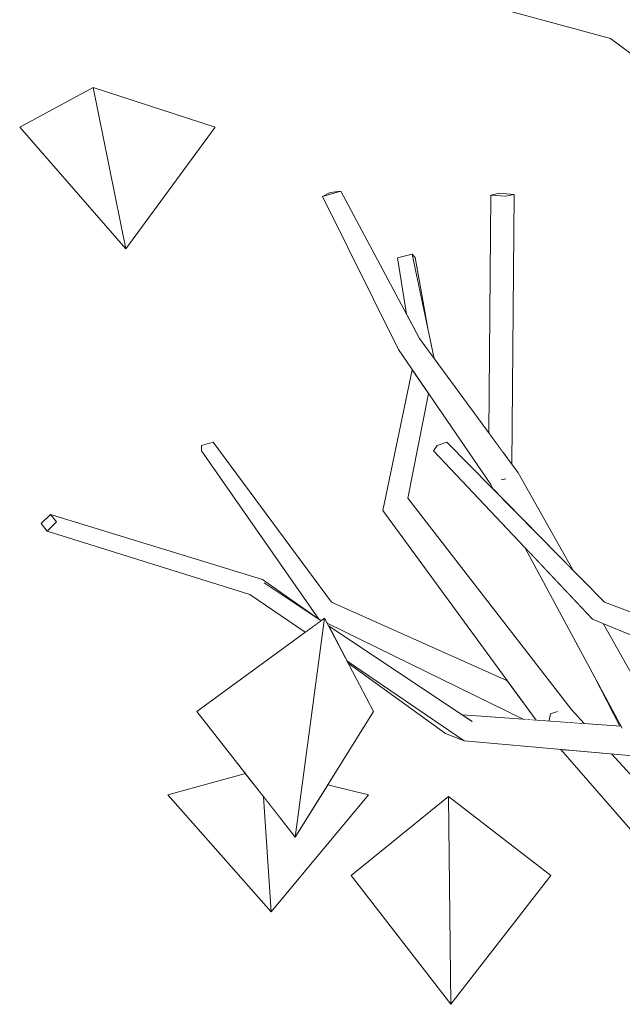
# Model space of a CAD drawing. Extents: x -289599 to -184549, y 66678 to 295474.
# Tile 370 of 656: x -262832 to -262694, y 71991 to 72217. Entities that reach past the tile are written whole.
import ezdxf

# ---------------------------------------------------------------- set-up
doc = ezdxf.new("R2010")
doc.units = 0
doc.header["$MEASUREMENT"] = 0
doc.linetypes.add('Wipeout_Contour', pattern=[1000, 0, -1000])
doc.layers.add('arch drzewa', color=8, linetype='Continuous')
doc.layers.add('arch drzewa_Nr_Pióra__4', color=8, linetype='Continuous', lineweight=9)

msp = doc.modelspace()

# ---------------------------------------------------------------- wipeouts: each hides what was drawn before it
at = {"color": 254, "linetype": 'Wipeout_Contour', "lineweight": 0, "ltscale": 1278593.844255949}
msp.add_wipeout([(-262694.26, 72216.02), (-262658.56, 72193), (-262658.28, 72193.85), (-262690.4, 72216.58)], dxfattribs=at).dxf.layer = 'arch drzewa'
at = {"color": 254, "linetype": 'Wipeout_Contour', "lineweight": 0, "ltscale": 959303.259395}
msp.add_wipeout([(-262807.89, 72164.17), (-262787.42, 72192.03), (-262815.35, 72201.09)], dxfattribs=at).dxf.layer = 'arch drzewa'
at = {"color": 254, "linetype": 'Wipeout_Contour', "lineweight": 0, "ltscale": 1278744.714136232}
msp.add_wipeout([(-262718.97, 72176.62), (-262722.37, 72176.89), (-262724.31, 72176.46), (-262720.91, 72176.19)], dxfattribs=at).dxf.layer = 'arch drzewa'
at = {"color": 254, "linetype": 'Wipeout_Contour', "lineweight": 0, "ltscale": 1278793.452222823}
msp.add_wipeout([(-262742.34, 72162.95), (-262745.73, 72162.07), (-262737.53, 72139.36), (-262737.33, 72139.09)], dxfattribs=at).dxf.layer = 'arch drzewa'
at = {"color": 254, "linetype": 'Wipeout_Contour', "lineweight": 0, "ltscale": 1278454.804649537}
msp.add_wipeout([(-262700.17, 72081.89), (-262647.3, 72063.35), (-262647.79, 72063.94), (-262698.31, 72083.33)], dxfattribs=at).dxf.layer = 'arch drzewa'
at = {"color": 254, "linetype": 'Wipeout_Contour', "lineweight": 0, "ltscale": 958925.887851}
msp.add_wipeout([(-262711.23, 72056.13), (-262703, 72055.54), (-262706, 72058.85)], dxfattribs=at).dxf.layer = 'arch drzewa'
at = {"color": 254, "linetype": 'Wipeout_Contour', "lineweight": 0, "ltscale": 1278489.106460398}
msp.add_wipeout([(-262706.95, 72049.51), (-262677.03, 72022.16), (-262683.6, 72034.2), (-262696.67, 72048.58)], dxfattribs=at).dxf.layer = 'arch drzewa'
at = {"color": 254, "linetype": 'Wipeout_Contour', "lineweight": 0, "ltscale": 958996.900156}
msp.add_wipeout([(-262733.47, 71991.33), (-262756.29, 72020.81), (-262734.03, 72038.85)], dxfattribs=at).dxf.layer = 'arch drzewa'

# ---------------------------------------------------------------- next in the draw order: wipeouts: each hides what was drawn before it
at = {"color": 254, "linetype": 'Wipeout_Contour', "lineweight": 0, "ltscale": 958928.376216}
msp.add_wipeout([(-262658.56, 72193), (-262694.26, 72216.02), (-262659.08, 72191.47)], dxfattribs=at).dxf.layer = 'arch drzewa'
at = {"color": 254, "linetype": 'Wipeout_Contour', "lineweight": 0, "ltscale": 959347.004497}
msp.add_wipeout([(-262807.89, 72164.17), (-262815.35, 72201.09), (-262832.16, 72192.03)], dxfattribs=at).dxf.layer = 'arch drzewa'
at = {"color": 254, "linetype": 'Wipeout_Contour', "lineweight": 0, "ltscale": 1278795.096774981}
msp.add_wipeout([(-262745.73, 72162.07), (-262743.65, 72149.23), (-262740.67, 72143.64), (-262737.53, 72139.36)], dxfattribs=at).dxf.layer = 'arch drzewa'
at = {"color": 254, "linetype": 'Wipeout_Contour', "lineweight": 0, "ltscale": 959010.905195}
msp.add_wipeout([(-262698.31, 72083.33), (-262734.39, 72119.92), (-262736.64, 72119.18)], dxfattribs=at).dxf.layer = 'arch drzewa'
at = {"color": 254, "linetype": 'Wipeout_Contour', "lineweight": 0, "ltscale": 958811.161258}
msp.add_wipeout([(-262700.17, 72081.89), (-262644.94, 72060.53), (-262647.3, 72063.35)], dxfattribs=at).dxf.layer = 'arch drzewa'
at = {"color": 254, "linetype": 'Wipeout_Contour', "lineweight": 0, "ltscale": 1278473.212933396}
msp.add_wipeout([(-262706.95, 72049.51), (-262708.32, 72049.63), (-262664.58, 71999.34), (-262677.03, 72022.16)], dxfattribs=at).dxf.layer = 'arch drzewa'
at = {"color": 254, "linetype": 'Wipeout_Contour', "lineweight": 0, "ltscale": 1598469.932727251}
msp.add_wipeout([(-262769.12, 72029.56), (-262776.37, 72038.83), (-262774.64, 72012.46), (-262752.32, 72039.27), (-262761.68, 72041.51)], dxfattribs=at).dxf.layer = 'arch drzewa'
at = {"color": 254, "linetype": 'Wipeout_Contour', "lineweight": 0, "ltscale": 958951.752878}
msp.add_wipeout([(-262733.47, 71991.33), (-262734.03, 72038.85), (-262710.63, 72020.81)], dxfattribs=at).dxf.layer = 'arch drzewa'

# ---------------------------------------------------------------- next in the draw order: linework, layer by layer
at = {"layer": 'arch drzewa_Nr_Pióra__4', "linetype": 'Continuous'}
for p, q in [((-262832.16, 72192.03), (-262815.35, 72201.09)), ((-262787.42, 72192.03), (-262815.35, 72201.09)), ((-262815.35, 72201.09), (-262807.89, 72164.17)), ((-262807.89, 72164.17), (-262832.16, 72192.03)), ((-262807.89, 72164.17), (-262787.42, 72192.03)), ((-262734.03, 72038.85), (-262733.47, 71991.33)), ((-262710.63, 72020.81), (-262734.03, 72038.85)), ((-262733.47, 71991.33), (-262756.29, 72020.81)), ((-262733.47, 71991.33), (-262710.63, 72020.81))]:
    msp.add_line(p, q, dxfattribs=at)

# ---------------------------------------------------------------- next in the draw order: wipeouts: each hides what was drawn before it
at = {"color": 254, "linetype": 'Wipeout_Contour', "lineweight": 0, "ltscale": 1598228.634868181}
msp.add_wipeout([(-262696.98, 72212.28), (-262658.99, 72189.96), (-262659.29, 72190.84), (-262659.08, 72191.47), (-262694.26, 72216.02)], dxfattribs=at).dxf.layer = 'arch drzewa'
at = {"color": 254, "linetype": 'Wipeout_Contour', "lineweight": 0, "ltscale": 959099.615518}
msp.add_wipeout([(-262741.65, 72162.19), (-262742.34, 72162.95), (-262738.69, 72145.56)], dxfattribs=at).dxf.layer = 'arch drzewa'
at = {"color": 254, "linetype": 'Wipeout_Contour', "lineweight": 0, "ltscale": 1278449.465141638}
msp.add_wipeout([(-262700.17, 72081.89), (-262701.12, 72079.45), (-262644.56, 72060.08), (-262644.94, 72060.53)], dxfattribs=at).dxf.layer = 'arch drzewa'
at = {"color": 254, "linetype": 'Wipeout_Contour', "lineweight": 0, "ltscale": 1278838.832104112}
msp.add_wipeout([(-262780.5, 72044.11), (-262798.27, 72039.27), (-262774.64, 72012.46), (-262776.37, 72038.83)], dxfattribs=at).dxf.layer = 'arch drzewa'

# ---------------------------------------------------------------- next in the draw order: wipeouts: each hides what was drawn before it
at = {"color": 254, "linetype": 'Wipeout_Contour', "lineweight": 0, "ltscale": 959041.786731}
msp.add_wipeout([(-262729.73, 72224.97), (-262694.26, 72216.02), (-262690.4, 72216.58)], dxfattribs=at).dxf.layer = 'arch drzewa'
at = {"color": 254, "linetype": 'Wipeout_Contour', "lineweight": 0, "ltscale": 958924.719768}
msp.add_wipeout([(-262696.98, 72212.28), (-262656.3, 72182.17), (-262658.99, 72189.96)], dxfattribs=at).dxf.layer = 'arch drzewa'
at = {"color": 254, "linetype": 'Wipeout_Contour', "lineweight": 0, "ltscale": 958968.924184}
msp.add_wipeout([(-262736.64, 72119.18), (-262700.17, 72081.89), (-262698.31, 72083.33)], dxfattribs=at).dxf.layer = 'arch drzewa'
at = {"color": 254, "linetype": 'Wipeout_Contour', "lineweight": 0, "ltscale": 959121.912724}
msp.add_wipeout([(-262769.12, 72029.56), (-262791.62, 72058.35), (-262762.39, 72079.68)], dxfattribs=at).dxf.layer = 'arch drzewa'
at = {"color": 254, "linetype": 'Wipeout_Contour', "lineweight": 0, "ltscale": 1597955.302567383}
msp.add_wipeout([(-262644.56, 72060.08), (-262701.12, 72079.45), (-262639.56, 72053.97), (-262639.47, 72054.16), (-262640.44, 72055.14)], dxfattribs=at).dxf.layer = 'arch drzewa'

# ---------------------------------------------------------------- next in the draw order: linework, layer by layer
at = {"layer": 'arch drzewa_Nr_Pióra__4', "linetype": 'Continuous'}
for p, q in [((-262798.27, 72039.27), (-262780.5, 72044.11)), ((-262774.64, 72012.46), (-262798.27, 72039.27)), ((-262776.37, 72038.83), (-262774.64, 72012.46))]:
    msp.add_line(p, q, dxfattribs=at)

# ---------------------------------------------------------------- next in the draw order: wipeouts: each hides what was drawn before it
at = {"color": 254, "linetype": 'Wipeout_Contour', "lineweight": 0, "ltscale": 1598489.443279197}
msp.add_wipeout([(-262729.67, 72222.66), (-262729.64, 72221.23), (-262694.26, 72216.02), (-262729.53, 72224.92), (-262729.11, 72222.33)], dxfattribs=at).dxf.layer = 'arch drzewa'
at = {"color": 254, "linetype": 'Wipeout_Contour', "lineweight": 0, "ltscale": 959014.782579}
msp.add_wipeout([(-262700.17, 72081.89), (-262736.64, 72119.18), (-262737.46, 72117.93)], dxfattribs=at).dxf.layer = 'arch drzewa'
at = {"color": 254, "linetype": 'Wipeout_Contour', "lineweight": 0, "ltscale": 959082.377794}
msp.add_wipeout([(-262769.12, 72029.56), (-262762.39, 72079.68), (-262751.2, 72058.35)], dxfattribs=at).dxf.layer = 'arch drzewa'
at = {"color": 254, "linetype": 'Wipeout_Contour', "lineweight": 0, "ltscale": 1598158.222386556}
msp.add_wipeout([(-262700.71, 72066.41), (-262694.83, 72054.96), (-262694.63, 72054.95), (-262694.55, 72054.84), (-262694.39, 72054.7)], dxfattribs=at).dxf.layer = 'arch drzewa'

# ---------------------------------------------------------------- next in the draw order: linework, layer by layer
at = {"layer": 'arch drzewa_Nr_Pióra__4', "linetype": 'Continuous'}
for p, q in [((-262769.12, 72029.56), (-262791.62, 72058.35)), ((-262752.32, 72039.27), (-262761.68, 72041.51)), ((-262774.64, 72012.46), (-262752.32, 72039.27)), ((-262756.29, 72020.81), (-262734.03, 72038.85))]:
    msp.add_line(p, q, dxfattribs=at)

# ---------------------------------------------------------------- next in the draw order: wipeouts: each hides what was drawn before it
at = {"color": 254, "linetype": 'Wipeout_Contour', "lineweight": 0, "ltscale": 959046.162293}
msp.add_wipeout([(-262729.64, 72221.23), (-262696.98, 72212.28), (-262694.26, 72216.02)], dxfattribs=at).dxf.layer = 'arch drzewa'
at = {"color": 254, "linetype": 'Wipeout_Contour', "lineweight": 0, "ltscale": 958971.196929}
msp.add_wipeout([(-262737.46, 72117.93), (-262701.12, 72079.45), (-262700.17, 72081.89)], dxfattribs=at).dxf.layer = 'arch drzewa'

# ---------------------------------------------------------------- next in the draw order: linework, layer by layer
at = {"layer": 'arch drzewa_Nr_Pióra__4', "linetype": 'Continuous'}
for p, q in [((-262696.98, 72212.28), (-262729.64, 72221.23)), ((-262656.3, 72182.17), (-262696.98, 72212.28))]:
    msp.add_line(p, q, dxfattribs=at)

# ---------------------------------------------------------------- next in the draw order: wipeouts: each hides what was drawn before it
at = {"color": 254, "linetype": 'Wipeout_Contour', "lineweight": 0, "ltscale": 959026.141958}
msp.add_wipeout([(-262743.37, 72107.14), (-262749.03, 72104.32), (-262706, 72058.85)], dxfattribs=at).dxf.layer = 'arch drzewa'

# ---------------------------------------------------------------- next in the draw order: wipeouts: each hides what was drawn before it
at = {"color": 254, "linetype": 'Wipeout_Contour', "lineweight": 0, "ltscale": 1278771.750582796}
msp.add_wipeout([(-262742.04, 72136.03), (-262743.37, 72107.14), (-262738.63, 72131.06), (-262741.19, 72134.79)], dxfattribs=at).dxf.layer = 'arch drzewa'
at = {"color": 254, "linetype": 'Wipeout_Contour', "lineweight": 0, "ltscale": 3516161.959011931}
msp.add_wipeout([(-262749.03, 72104.32), (-262713.98, 72056.32), (-262711.23, 72056.13), (-262711.03, 72056.23), (-262711.02, 72056.3), (-262714.15, 72059.16), (-262714.69, 72059.57), (-262709.22, 72058.29), (-262711.02, 72056.3), (-262710.97, 72056.26), (-262706, 72058.85)], dxfattribs=at).dxf.layer = 'arch drzewa'

# ---------------------------------------------------------------- next in the draw order: wipeouts: each hides what was drawn before it
at = {"color": 254, "linetype": 'Wipeout_Contour', "lineweight": 0, "ltscale": 1278777.526647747}
msp.add_wipeout([(-262749.03, 72104.32), (-262743.37, 72107.14), (-262742.04, 72136.03), (-262742.35, 72136.48)], dxfattribs=at).dxf.layer = 'arch drzewa'
at = {"color": 254, "linetype": 'Wipeout_Contour', "lineweight": 0, "ltscale": 2557336.525405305}
msp.add_wipeout([(-262724.37, 72110.25), (-262723.18, 72108.55), (-262705.59, 72090.72), (-262718.11, 72112.92), (-262721.03, 72111.67), (-262721.05, 72111.5), (-262721.49, 72111.4), (-262721.63, 72111.41)], dxfattribs=at).dxf.layer = 'arch drzewa'
at = {"color": 254, "linetype": 'Wipeout_Contour', "lineweight": 0, "ltscale": 1278551.043567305}
msp.add_wipeout([(-262707.69, 72086.41), (-262684.39, 72053.1), (-262698.67, 72078.44), (-262701.12, 72079.45)], dxfattribs=at).dxf.layer = 'arch drzewa'
at = {"color": 254, "linetype": 'Wipeout_Contour', "lineweight": 0, "ltscale": 1278718.195277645}
msp.add_wipeout([(-262763.61, 72081.89), (-262719.88, 72064.4), (-262720.55, 72065.32), (-262760.83, 72083.33)], dxfattribs=at).dxf.layer = 'arch drzewa'
at = {"color": 254, "linetype": 'Wipeout_Contour', "lineweight": 0, "ltscale": 958941.199256}
msp.add_wipeout([(-262714.69, 72059.57), (-262710.7, 72057.75), (-262709.22, 72058.29)], dxfattribs=at).dxf.layer = 'arch drzewa'

# ---------------------------------------------------------------- next in the draw order: wipeouts: each hides what was drawn before it
at = {"color": 254, "linetype": 'Wipeout_Contour', "lineweight": 0, "ltscale": 959063.588932}
msp.add_wipeout([(-262740.67, 72143.64), (-262745.51, 72141.1), (-262718.11, 72112.92)], dxfattribs=at).dxf.layer = 'arch drzewa'
at = {"color": 254, "linetype": 'Wipeout_Contour', "lineweight": 0, "ltscale": 959175.525089}
msp.add_wipeout([(-262760.83, 72083.33), (-262787.92, 72119.92), (-262790.54, 72119.18)], dxfattribs=at).dxf.layer = 'arch drzewa'
at = {"color": 254, "linetype": 'Wipeout_Contour', "lineweight": 0, "ltscale": 959014.466501}
msp.add_wipeout([(-262723.18, 72108.55), (-262724.37, 72110.25), (-262723.78, 72109.16)], dxfattribs=at).dxf.layer = 'arch drzewa'
at = {"color": 254, "linetype": 'Wipeout_Contour', "lineweight": 0, "ltscale": 959013.176798}
msp.add_wipeout([(-262719.88, 72064.4), (-262763.61, 72081.89), (-262717.18, 72060.71)], dxfattribs=at).dxf.layer = 'arch drzewa'
at = {"color": 254, "linetype": 'Wipeout_Contour', "lineweight": 0, "ltscale": 958945.738175}
msp.add_wipeout([(-262714.69, 72059.57), (-262714.15, 72059.16), (-262710.7, 72057.75)], dxfattribs=at).dxf.layer = 'arch drzewa'

# ---------------------------------------------------------------- next in the draw order: wipeouts: each hides what was drawn before it
at = {"color": 254, "linetype": 'Wipeout_Contour', "lineweight": 0, "ltscale": 959144.516091}
msp.add_wipeout([(-262740.67, 72143.64), (-262758.67, 72177.38), (-262762.9, 72176.11)], dxfattribs=at).dxf.layer = 'arch drzewa'
at = {"color": 254, "linetype": 'Wipeout_Contour', "lineweight": 0, "ltscale": 2237720.508878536}
msp.add_wipeout([(-262745.51, 72141.1), (-262724.37, 72110.25), (-262721.63, 72111.41), (-262721.92, 72111.44), (-262721.48, 72112.36), (-262721.03, 72111.67), (-262718.11, 72112.92)], dxfattribs=at).dxf.layer = 'arch drzewa'
at = {"color": 254, "linetype": 'Wipeout_Contour', "lineweight": 0, "ltscale": 2557517.253309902}
msp.add_wipeout([(-262763.72, 72079.46), (-262763.71, 72079.45), (-262763.07, 72079.19), (-262762.39, 72079.68), (-262761.88, 72078.7), (-262716.87, 72060.28), (-262717.18, 72060.71), (-262763.61, 72081.89)], dxfattribs=at).dxf.layer = 'arch drzewa'

# ---------------------------------------------------------------- next in the draw order: linework, layer by layer
at = {"layer": 'arch drzewa_Nr_Pióra__4', "linetype": 'Continuous'}
for p, q in [((-262749.03, 72104.32), (-262742.35, 72136.48)), ((-262743.37, 72107.14), (-262738.63, 72131.06)), ((-262734.39, 72119.92), (-262736.64, 72119.18)), ((-262736.64, 72119.18), (-262737.46, 72117.93)), ((-262723.78, 72109.16), (-262724.37, 72110.25))]:
    msp.add_line(p, q, dxfattribs=at)

# ---------------------------------------------------------------- next in the draw order: wipeouts: each hides what was drawn before it
at = {"color": 254, "linetype": 'Wipeout_Contour', "lineweight": 0, "ltscale": 959123.086041}
msp.add_wipeout([(-262762.9, 72176.11), (-262745.51, 72141.1), (-262740.67, 72143.64)], dxfattribs=at).dxf.layer = 'arch drzewa'
at = {"color": 254, "linetype": 'Wipeout_Contour', "lineweight": 0, "ltscale": 1278709.020261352}
msp.add_wipeout([(-262720.91, 72176.19), (-262721.44, 72117.45), (-262719.52, 72114.84), (-262718.97, 72176.62)], dxfattribs=at).dxf.layer = 'arch drzewa'
at = {"color": 254, "linetype": 'Wipeout_Contour', "lineweight": 0, "ltscale": 959143.075199}
msp.add_wipeout([(-262790.54, 72119.18), (-262763.61, 72081.89), (-262760.83, 72083.33)], dxfattribs=at).dxf.layer = 'arch drzewa'
at = {"color": 254, "linetype": 'Wipeout_Contour', "lineweight": 0, "ltscale": 1278678.529757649}
msp.add_wipeout([(-262721.49, 72111.4), (-262721.05, 72111.5), (-262721.03, 72111.67), (-262721.48, 72112.36)], dxfattribs=at).dxf.layer = 'arch drzewa'
at = {"color": 254, "linetype": 'Wipeout_Contour', "lineweight": 0, "ltscale": 959107.232173}
msp.add_wipeout([(-262763.72, 72079.45), (-262763.11, 72079.16), (-262763.07, 72079.19)], dxfattribs=at).dxf.layer = 'arch drzewa'
at = {"color": 254, "linetype": 'Wipeout_Contour', "lineweight": 0, "ltscale": 1598354.70883308}
msp.add_wipeout([(-262716.87, 72060.28), (-262761.88, 72078.7), (-262761.78, 72078.51), (-262716.76, 72056.52), (-262713.98, 72056.32)], dxfattribs=at).dxf.layer = 'arch drzewa'

# ---------------------------------------------------------------- next in the draw order: linework, layer by layer
at = {"layer": 'arch drzewa_Nr_Pióra__4', "linetype": 'Continuous'}
for p, q in [((-262719.52, 72114.84), (-262718.97, 72176.62)), ((-262742.34, 72162.95), (-262745.73, 72162.07)), ((-262741.65, 72162.19), (-262742.34, 72162.95)), ((-262737.33, 72139.09), (-262742.34, 72162.95)), ((-262743.65, 72149.23), (-262745.73, 72162.07)), ((-262738.69, 72145.56), (-262741.65, 72162.19))]:
    msp.add_line(p, q, dxfattribs=at)

# ---------------------------------------------------------------- next in the draw order: wipeouts: each hides what was drawn before it
at = {"color": 254, "linetype": 'Wipeout_Contour', "lineweight": 0, "ltscale": 959172.792969}
msp.add_wipeout([(-262762.9, 72176.11), (-262758.67, 72177.38), (-262761.1, 72177.05)], dxfattribs=at).dxf.layer = 'arch drzewa'
at = {"color": 254, "linetype": 'Wipeout_Contour', "lineweight": 0, "ltscale": 1278721.065134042}
msp.add_wipeout([(-262724.8, 72122.03), (-262721.44, 72117.45), (-262720.91, 72176.19), (-262724.31, 72176.46)], dxfattribs=at).dxf.layer = 'arch drzewa'
at = {"color": 254, "linetype": 'Wipeout_Contour', "lineweight": 0, "ltscale": 959179.86716}
msp.add_wipeout([(-262763.61, 72081.89), (-262790.54, 72119.18), (-262790.59, 72117.93)], dxfattribs=at).dxf.layer = 'arch drzewa'
at = {"color": 254, "linetype": 'Wipeout_Contour', "lineweight": 0, "ltscale": 959010.43307}
msp.add_wipeout([(-262721.48, 72112.36), (-262721.92, 72111.44), (-262721.49, 72111.4)], dxfattribs=at).dxf.layer = 'arch drzewa'
at = {"color": 254, "linetype": 'Wipeout_Contour', "lineweight": 0, "ltscale": 958942.040527}
msp.add_wipeout([(-262714.15, 72059.16), (-262711.02, 72056.3), (-262710.7, 72057.75)], dxfattribs=at).dxf.layer = 'arch drzewa'

# ---------------------------------------------------------------- next in the draw order: linework, layer by layer
at = {"layer": 'arch drzewa_Nr_Pióra__4', "linetype": 'Continuous'}
for p, q in [((-262758.67, 72177.38), (-262762.9, 72176.11)), ((-262762.9, 72176.11), (-262761.1, 72177.05)), ((-262745.51, 72141.1), (-262762.9, 72176.11)), ((-262761.1, 72177.05), (-262758.67, 72177.38)), ((-262740.67, 72143.64), (-262758.67, 72177.38)), ((-262724.8, 72122.03), (-262724.31, 72176.46)), ((-262724.31, 72176.46), (-262722.37, 72176.89)), ((-262720.91, 72176.19), (-262724.31, 72176.46)), ((-262722.37, 72176.89), (-262718.97, 72176.62)), ((-262718.97, 72176.62), (-262720.91, 72176.19)), ((-262718.11, 72112.92), (-262740.67, 72143.64)), ((-262724.37, 72110.25), (-262745.51, 72141.1)), ((-262787.92, 72119.92), (-262790.54, 72119.18)), ((-262721.49, 72111.4), (-262722.01, 72111.45)), ((-262720.93, 72111.53), (-262721.49, 72111.4))]:
    msp.add_line(p, q, dxfattribs=at)

# ---------------------------------------------------------------- next in the draw order: wipeouts: each hides what was drawn before it
at = {"color": 254, "linetype": 'Wipeout_Contour', "lineweight": 0, "ltscale": 959144.746335}
msp.add_wipeout([(-262763.61, 72081.89), (-262790.59, 72117.93), (-262763.72, 72079.46)], dxfattribs=at).dxf.layer = 'arch drzewa'
at = {"color": 254, "linetype": 'Wipeout_Contour', "lineweight": 0, "ltscale": 958936.395335}
msp.add_wipeout([(-262711.02, 72056.3), (-262709.22, 72058.29), (-262710.7, 72057.75)], dxfattribs=at).dxf.layer = 'arch drzewa'

# ---------------------------------------------------------------- next in the draw order: linework, layer by layer
at = {"layer": 'arch drzewa_Nr_Pióra__4', "linetype": 'Continuous'}
msp.add_line((-262790.54, 72119.18), (-262790.59, 72117.93), dxfattribs=at)

# ---------------------------------------------------------------- next in the draw order: wipeouts: each hides what was drawn before it
at = {"color": 254, "linetype": 'Wipeout_Contour', "lineweight": 0, "ltscale": 1918269.650499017}
msp.add_wipeout([(-262763.2, 72079.09), (-262776.59, 72088.55), (-262776.24, 72087.77), (-262774.91, 72086.84), (-262775.43, 72087.22), (-262763.21, 72079.08)], dxfattribs=at).dxf.layer = 'arch drzewa'
at = {"color": 254, "linetype": 'Wipeout_Contour', "lineweight": 0, "ltscale": 958937.549577}
msp.add_wipeout([(-262711.03, 72056.23), (-262710.97, 72056.26), (-262711.02, 72056.3)], dxfattribs=at).dxf.layer = 'arch drzewa'

# ---------------------------------------------------------------- next in the draw order: wipeouts: each hides what was drawn before it
at = {"color": 254, "linetype": 'Wipeout_Contour', "lineweight": 0, "ltscale": 2237425.252911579}
msp.add_wipeout([(-262716.59, 72095.83), (-262694.27, 72054.48), (-262687.15, 72053.87), (-262686.01, 72053.66), (-262686.47, 72051.78), (-262684.39, 72053.1), (-262707.69, 72086.41)], dxfattribs=at).dxf.layer = 'arch drzewa'
at = {"color": 254, "linetype": 'Wipeout_Contour', "lineweight": 0, "ltscale": 1918273.970231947}
msp.add_wipeout([(-262776.24, 72087.77), (-262779.49, 72085.11), (-262765.73, 72077.25), (-262763.21, 72079.08), (-262775.43, 72087.22), (-262774.91, 72086.84)], dxfattribs=at).dxf.layer = 'arch drzewa'

# ---------------------------------------------------------------- next in the draw order: linework, layer by layer
at = {"layer": 'arch drzewa_Nr_Pióra__4', "linetype": 'Continuous'}
for p, q in [((-262698.31, 72083.33), (-262734.39, 72119.92)), ((-262701.12, 72079.45), (-262737.46, 72117.93)), ((-262705.59, 72090.72), (-262718.11, 72112.92)), ((-262647.79, 72063.94), (-262698.31, 72083.33)), ((-262763.11, 72079.16), (-262763.71, 72079.45))]:
    msp.add_line(p, q, dxfattribs=at)

# ---------------------------------------------------------------- next in the draw order: wipeouts: each hides what was drawn before it
at = {"color": 254, "linetype": 'Wipeout_Contour', "lineweight": 0, "ltscale": 959251.73879}
msp.add_wipeout([(-262825.09, 72103.42), (-262823.77, 72101.72), (-262776.59, 72088.55)], dxfattribs=at).dxf.layer = 'arch drzewa'
at = {"color": 254, "linetype": 'Wipeout_Contour', "lineweight": 0, "ltscale": 959128.91182}
msp.add_wipeout([(-262779.49, 72085.11), (-262766.82, 72076.46), (-262765.73, 72077.25)], dxfattribs=at).dxf.layer = 'arch drzewa'
at = {"color": 254, "linetype": 'Wipeout_Contour', "lineweight": 0, "ltscale": 1278587.682218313}
msp.add_wipeout([(-262730.85, 72057.52), (-262728.6, 72056.02), (-262694.55, 72054.84), (-262694.63, 72054.95)], dxfattribs=at).dxf.layer = 'arch drzewa'

# ---------------------------------------------------------------- next in the draw order: linework, layer by layer
at = {"layer": 'arch drzewa_Nr_Pióra__4', "linetype": 'Continuous'}
msp.add_line((-262709.09, 72058.34), (-262710.7, 72057.75), dxfattribs=at)

# ---------------------------------------------------------------- next in the draw order: wipeouts: each hides what was drawn before it
at = {"color": 254, "linetype": 'Wipeout_Contour', "lineweight": 0, "ltscale": 959201.260859}
msp.add_wipeout([(-262776.59, 72088.55), (-262823.77, 72101.72), (-262776.24, 72087.77)], dxfattribs=at).dxf.layer = 'arch drzewa'
at = {"color": 254, "linetype": 'Wipeout_Contour', "lineweight": 0, "ltscale": 1917795.772744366}
msp.add_wipeout([(-262694.55, 72054.84), (-262728.6, 72056.02), (-262686.01, 72053.66), (-262687.15, 72053.87), (-262694.27, 72054.48), (-262694.39, 72054.7)], dxfattribs=at).dxf.layer = 'arch drzewa'

# ---------------------------------------------------------------- next in the draw order: wipeouts: each hides what was drawn before it
at = {"color": 254, "linetype": 'Wipeout_Contour', "lineweight": 0, "ltscale": 959251.052383}
msp.add_wipeout([(-262776.24, 72087.77), (-262823.77, 72101.72), (-262825.91, 72099.59)], dxfattribs=at).dxf.layer = 'arch drzewa'
at = {"color": 254, "linetype": 'Wipeout_Contour', "lineweight": 0, "ltscale": 958947.163025}
msp.add_wipeout([(-262686.01, 72053.66), (-262728.6, 72056.02), (-262730.47, 72051.63)], dxfattribs=at).dxf.layer = 'arch drzewa'

# ---------------------------------------------------------------- next in the draw order: linework, layer by layer
at = {"layer": 'arch drzewa_Nr_Pióra__4', "linetype": 'Continuous'}
for p, q in [((-262694.83, 72054.96), (-262700.71, 72066.41)), ((-262710.7, 72057.75), (-262711.03, 72056.23)), ((-262703, 72055.54), (-262706, 72058.85))]:
    msp.add_line(p, q, dxfattribs=at)

# ---------------------------------------------------------------- next in the draw order: wipeouts: each hides what was drawn before it
at = {"color": 254, "linetype": 'Wipeout_Contour', "lineweight": 0, "ltscale": 959204.737248}
msp.add_wipeout([(-262825.91, 72099.59), (-262779.49, 72085.11), (-262776.24, 72087.77)], dxfattribs=at).dxf.layer = 'arch drzewa'
at = {"color": 254, "linetype": 'Wipeout_Contour', "lineweight": 0, "ltscale": 958906.179502}
msp.add_wipeout([(-262730.47, 72051.63), (-262687.43, 72047.75), (-262686.01, 72053.66)], dxfattribs=at).dxf.layer = 'arch drzewa'

# ---------------------------------------------------------------- next in the draw order: linework, layer by layer
at = {"layer": 'arch drzewa_Nr_Pióra__4', "linetype": 'Continuous'}
for p, q in [((-262760.83, 72083.33), (-262787.92, 72119.92)), ((-262763.71, 72079.45), (-262790.59, 72117.93)), ((-262694.27, 72054.47), (-262716.59, 72095.83)), ((-262763.2, 72079.09), (-262776.59, 72088.55)), ((-262763.21, 72079.08), (-262776.24, 72087.77)), ((-262766.82, 72076.46), (-262779.49, 72085.11)), ((-262639.56, 72053.97), (-262701.12, 72079.45)), ((-262684.39, 72053.1), (-262698.67, 72078.44)), ((-262664.58, 71999.34), (-262708.32, 72049.63)), ((-262683.6, 72034.2), (-262696.67, 72048.58))]:
    msp.add_line(p, q, dxfattribs=at)

# ---------------------------------------------------------------- next in the draw order: wipeouts: each hides what was drawn before it
at = {"color": 254, "linetype": 'Wipeout_Contour', "lineweight": 0, "ltscale": 1279072.320496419}
msp.add_wipeout([(-262825.91, 72099.59), (-262823.77, 72101.72), (-262825.09, 72103.42), (-262827.23, 72101.29)], dxfattribs=at).dxf.layer = 'arch drzewa'
at = {"color": 254, "linetype": 'Wipeout_Contour', "lineweight": 0, "ltscale": 1278719.519312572}
msp.add_wipeout([(-262757.28, 72069.94), (-262756.98, 72069.37), (-262734.71, 72053.27), (-262730.47, 72051.63)], dxfattribs=at).dxf.layer = 'arch drzewa'

# ---------------------------------------------------------------- next in the draw order: linework, layer by layer
at = {"layer": 'arch drzewa_Nr_Pióra__4', "linetype": 'Continuous'}
for p, q in [((-262827.23, 72101.29), (-262825.09, 72103.42)), ((-262825.09, 72103.42), (-262823.77, 72101.72)), ((-262776.59, 72088.55), (-262825.09, 72103.42)), ((-262825.91, 72099.59), (-262827.23, 72101.29)), ((-262823.77, 72101.72), (-262825.91, 72099.59)), ((-262779.49, 72085.11), (-262825.91, 72099.59))]:
    msp.add_line(p, q, dxfattribs=at)

# ---------------------------------------------------------------- next in the draw order: wipeouts: each hides what was drawn before it
at = {"color": 254, "linetype": 'Wipeout_Contour', "lineweight": 0, "ltscale": 959059.594137}
msp.add_wipeout([(-262761.47, 72077.92), (-262759.14, 72073.48), (-262728.6, 72056.02)], dxfattribs=at).dxf.layer = 'arch drzewa'

# ---------------------------------------------------------------- next in the draw order: linework, layer by layer
at = {"layer": 'arch drzewa_Nr_Pióra__4', "linetype": 'Continuous'}
for p, q in [((-262791.62, 72058.35), (-262762.39, 72079.68)), ((-262762.39, 72079.68), (-262769.12, 72029.56))]:
    msp.add_line(p, q, dxfattribs=at)

# ---------------------------------------------------------------- next in the draw order: wipeouts: each hides what was drawn before it
at = {"color": 254, "linetype": 'Wipeout_Contour', "lineweight": 0, "ltscale": 1278717.534581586}
msp.add_wipeout([(-262759.14, 72073.48), (-262757.28, 72069.94), (-262730.47, 72051.63), (-262728.6, 72056.02)], dxfattribs=at).dxf.layer = 'arch drzewa'

# ---------------------------------------------------------------- next in the draw order: linework, layer by layer
at = {"layer": 'arch drzewa_Nr_Pióra__4', "linetype": 'Continuous'}
for p, q in [((-262706, 72058.85), (-262743.37, 72107.14)), ((-262713.98, 72056.32), (-262749.03, 72104.32)), ((-262720.55, 72065.32), (-262760.83, 72083.33)), ((-262751.2, 72058.35), (-262762.39, 72079.68)), ((-262716.76, 72056.52), (-262761.78, 72078.51)), ((-262728.6, 72056.02), (-262761.47, 72077.92)), ((-262730.47, 72051.63), (-262757.28, 72069.94)), ((-262734.71, 72053.27), (-262756.98, 72069.37)), ((-262769.12, 72029.56), (-262751.2, 72058.35)), ((-262694.63, 72054.95), (-262730.85, 72057.52)), ((-262728.73, 72056.07), (-262728.6, 72056.02)), ((-262730.47, 72051.63), (-262734.71, 72053.27)), ((-262687.43, 72047.75), (-262730.47, 72051.63))]:
    msp.add_line(p, q, dxfattribs=at)

doc.saveas('drawing.dxf')
